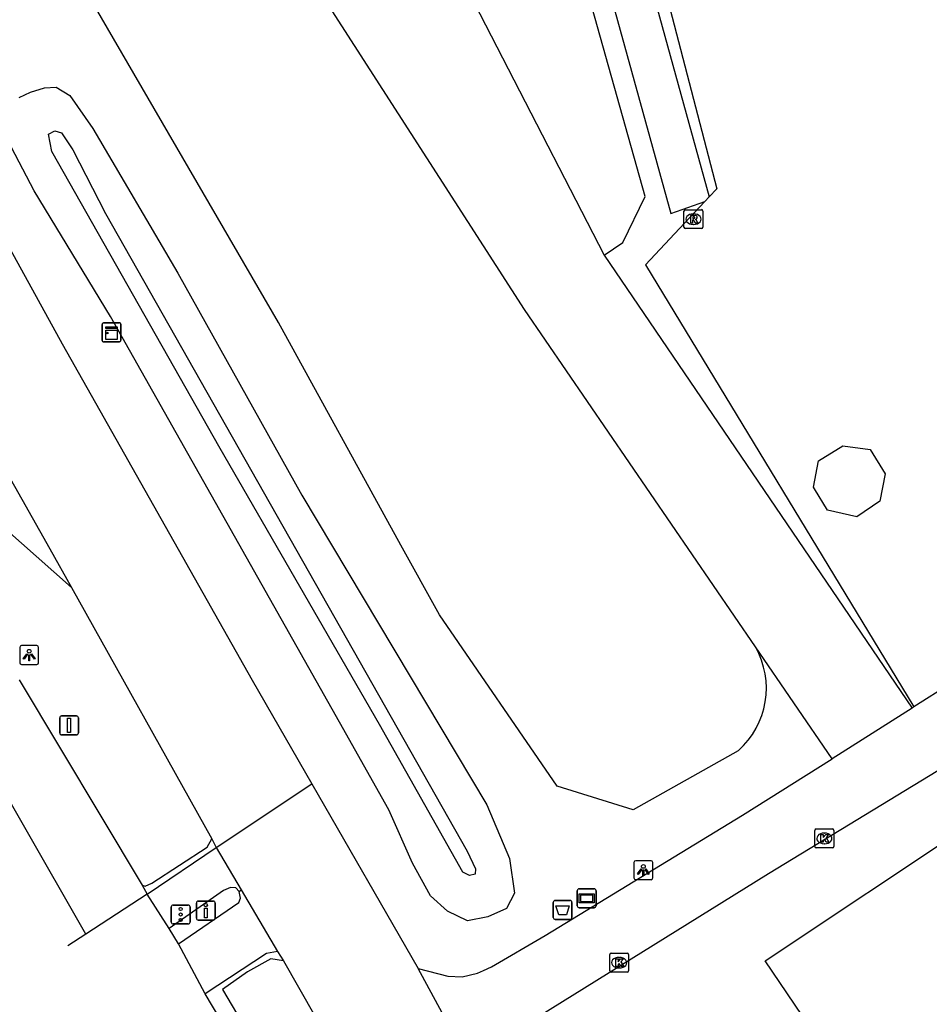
# Model space of a CAD drawing. Extents: x 157767 to 159171, y 387842 to 389425.
# Drawn here: x 157979.9 to 158027.9, y 388608.8 to 388660.8 of the extents above; entities that cross this region are included whole.
import ezdxf

# ---------------------------------------------------------------- set-up
doc = ezdxf.new("R2010")
doc.units = 0
for name, color, linetype in [('IMGEO_Afvalbak', 7, 'Continuous'), ('IMGEO_Berm_groen', 7, 'Continuous'), ('IMGEO_Drukknoppaal', 7, 'Continuous'), ('IMGEO_Fietspad_gesloten', 7, 'Continuous'), ('IMGEO_Fietspad_open', 7, 'Continuous'), ('IMGEO_Gemengd_bos', 7, 'Continuous'), ('IMGEO_Groenvoorziening', 7, 'Continuous'), ('IMGEO_Hek', 7, 'Continuous'), ('IMGEO_Kast', 7, 'Continuous'), ('IMGEO_Kolk', 7, 'Continuous'), ('IMGEO_Lichtpunt', 7, 'Continuous'), ('IMGEO_Loofbos', 7, 'Continuous'), ('IMGEO_Pand', 7, 'Continuous'), ('IMGEO_Rijbaan_regionaal_gesloten', 7, 'Continuous'), ('IMGEO_Rioolput', 7, 'Continuous'), ('IMGEO_Verkeersbordpaal', 7, 'Continuous'), ('IMGEO_Verkeerseiland_open', 7, 'Continuous'), ('IMGEO_Verkeersregelinstallatiepaal', 7, 'Continuous'), ('IMGEO_Verklikker', 7, 'Continuous'), ('IMGEO_Voetpad_open', 7, 'Continuous'), ('IMGEO_Waterloop', 7, 'Continuous')]:
    doc.layers.add(name, color=color, linetype=linetype)

msp = doc.modelspace()

# ---------------------------------------------------------------- linework, layer by layer
at = {"layer": 'IMGEO_Afvalbak'}
for p, q in [((158008.041, 388613.357), (158008.041, 388614.157)), ((158008.041, 388614.157), (158008.041, 388613.357)), ((158008.141, 388614.257), (158008.931, 388614.257)), ((158008.931, 388614.257), (158008.141, 388614.257)), ((158009.031, 388614.157), (158009.031, 388613.357)), ((158009.031, 388613.357), (158009.031, 388614.157)), ((158008.931, 388613.257), (158008.141, 388613.257)), ((158008.141, 388613.257), (158008.931, 388613.257))]:
    msp.add_line(p, q, dxfattribs=at)
msp.add_lwpolyline([(158008.184, 388613.971), (158008.888, 388613.971), (158008.739, 388613.501), (158008.333, 388613.501), (158008.184, 388613.971)], dxfattribs=at)
for centre, start, end in [((158008.141, 388614.157), 90, 180), ((158008.141, 388614.157), 90, 180), ((158008.931, 388614.157), 0, 90), ((158008.931, 388614.157), 360, 90), ((158008.141, 388613.357), 180, 270), ((158008.141, 388613.357), 180, 270), ((158008.931, 388613.357), 270, 0), ((158008.931, 388613.357), 270, 0)]:
    msp.add_arc(centre, 0.1, start, end, dxfattribs=at)
at = {"layer": 'IMGEO_Berm_groen'}
for points in [[(158017.813, 388622.168), (158012.262, 388619.042), (158008.244, 388620.3), (158002.028, 388629.347), (158000, 388633.032), (157993.533, 388644.785), (157976.512, 388674.054), (157968.17, 388689.359), (157951.355, 388719.589), (157933.852, 388750), (157907.482, 388796.281)], [(157979.832, 388656.677), (157980.427, 388656.942), (157981.174, 388657.18), (157981.788, 388657.214), (157982.505, 388656.774)], [(157982.505, 388656.774), (157983.725, 388655.028), (157988.207, 388647.395), (157994.759, 388635.665), (158004.533, 388619.302), (158005.724, 388616.466), (158005.999, 388614.636), (158005.572, 388613.834), (158004.593, 388613.395), (158003.521, 388613.187), (158002.458, 388613.692), (158001.555, 388614.504), (158000.6, 388616.235), (157999.355, 388619.037), (157996.744, 388623.683), (157984.651, 388645.094), (157980.613, 388651.741), (157979.422, 388654.036)], [(157974.485, 388637.96), (157982.588, 388630.781)], [(158022.773, 388621.743), (158018.728, 388627.648)]]:
    msp.add_lwpolyline(points, dxfattribs=at)
msp.add_arc((158014.888, 388625.473), 4.413, 311.513, 29.5284, dxfattribs=at)
at = {"layer": 'IMGEO_Drukknoppaal'}
for p, q in [((157989.193, 388613.322), (157989.193, 388614.122)), ((157989.193, 388614.122), (157989.193, 388613.322)), ((157989.293, 388614.222), (157990.083, 388614.222)), ((157990.083, 388614.222), (157989.293, 388614.222)), ((157990.183, 388614.122), (157990.183, 388613.322)), ((157990.183, 388613.322), (157990.183, 388614.122)), ((157990.083, 388613.222), (157989.293, 388613.222)), ((157989.293, 388613.222), (157990.083, 388613.222))]:
    msp.add_line(p, q, dxfattribs=at)
msp.add_lwpolyline([(157989.763, 388613.847), (157989.763, 388613.347), (157989.613, 388613.347), (157989.613, 388613.847), (157989.763, 388613.847)], dxfattribs=at)
msp.add_circle((157989.688, 388614.012), 0.085, dxfattribs=at)
for centre, start, end in [((157989.293, 388614.122), 90, 180), ((157989.293, 388614.122), 90, 180), ((157990.083, 388614.122), 0, 90), ((157990.083, 388614.122), 360, 90), ((157989.293, 388613.322), 180, 270), ((157989.293, 388613.322), 180, 270), ((157990.083, 388613.322), 270, 0), ((157990.083, 388613.322), 270, 0)]:
    msp.add_arc(centre, 0.1, start, end, dxfattribs=at)
at = {"layer": 'IMGEO_Fietspad_gesloten'}
for points in [[(157963.499, 388676.651), (157970.656, 388664.015), (157972.328, 388661.52), (157974.673, 388658.818), (157975.688, 388657.438), (157976.22, 388656.406), (157976.878, 388654.637), (157977.618, 388651.949), (157978.092, 388650.937), (157982.1, 388643.657), (157992.129, 388625.894), (157995.29, 388620.417)], [(157959.118, 388672.167), (157959.386, 388671.693), (157959.481, 388671.751), (157981.443, 388632.828), (157982.588, 388630.781)], [(157982.588, 388630.781), (157990.014, 388617.506)], [(157990.239, 388617.047), (157995.29, 388620.417)], [(157995.29, 388620.417), (158000.914, 388610.672)], [(157990.014, 388617.506), (157990.239, 388617.047)], [(157990.239, 388617.047), (157991.558, 388614.81)], [(157991.558, 388614.81), (157993.471, 388611.565)], [(157993.471, 388611.565), (157993.784, 388611.065)], [(157993.784, 388611.065), (158008.62, 388585.05), (158009.444, 388583.448)], [(158003.544, 388605.795), (158000.914, 388610.672)]]:
    msp.add_lwpolyline(points, dxfattribs=at)
at = {"layer": 'IMGEO_Fietspad_open'}
for points in [[(157988.241, 388611.965), (157991.429, 388614.147), (157991.518, 388614.373), (157991.446, 388614.739)], [(157991.446, 388614.739), (157991.558, 388614.81)], [(157993.471, 388611.565), (157992.903, 388611.464), (157989.662, 388609.323)]]:
    msp.add_lwpolyline(points, dxfattribs=at)
at = {"layer": 'IMGEO_Gemengd_bos'}
for points in [[(158016.05, 388651.167), (158014.721, 388649.75), (158012.92, 388647.83), (158027.097, 388624.476)], [(158010.739, 388648.346), (158026.997, 388624.413)]]:
    msp.add_lwpolyline(points, dxfattribs=at)
at = {"layer": 'IMGEO_Groenvoorziening'}
msp.add_lwpolyline([(158047.037, 388864.414), (158034.59, 388856.431), (158030.575, 388844.247), (158025.652, 388829.183), (158024.747, 388829.4), (158020.486, 388819.975), (158014.573, 388809.945), (158005.723, 388797.58), (158000, 388790.524), (157996.605, 388786.339), (157984.331, 388774.777), (157983.837, 388770.301), (157991.12, 388751.987), (157991.667, 388750), (157996.35, 388732.999), (157999.676, 388715.895), (157999.207, 388715.817), (158000, 388712.812), (158004.28, 388696.593), (158012.065, 388669.588), (158016.693, 388651.853), (158016.289, 388651.422)], dxfattribs=at)
at = {"layer": 'IMGEO_Hek'}
for points in [[(158016.693, 388651.853), (158016.289, 388651.422)], [(158016.05, 388651.167), (158014.721, 388649.75)], [(158016.289, 388651.422), (158016.05, 388651.167)], [(158014.721, 388649.75), (158012.92, 388647.83), (158027.097, 388624.476)]]:
    msp.add_lwpolyline(points, dxfattribs=at)
at = {"layer": 'IMGEO_Kast'}
for p, q in [((157984.282, 388644.765), (157985.123, 388644.765)), ((157985.123, 388644.765), (157984.282, 388644.765)), ((157985.207, 388644.69), (157985.207, 388643.849)), ((157985.207, 388643.849), (157985.207, 388644.69)), ((157984.207, 388643.84), (157984.207, 388644.681)), ((157984.207, 388644.681), (157984.207, 388643.84)), ((157985.132, 388643.765), (157984.291, 388643.765)), ((157984.291, 388643.765), (157985.132, 388643.765))]:
    msp.add_line(p, q, dxfattribs=at)
for points in [[(157984.402, 388644.555), (157985.002, 388644.555), (157985.002, 388644.47), (157984.402, 388644.47), (157984.402, 388644.555)], [(157984.402, 388644.38), (157985.002, 388644.38), (157985.002, 388643.891), (157984.402, 388643.891), (157984.402, 388644.38)]]:
    msp.add_lwpolyline(points, dxfattribs=at)
msp.add_circle((157984.486, 388644.229), 0.0377, dxfattribs=at)
for centre, start, end in [((157984.285, 388644.687), 92.4484, 184.2845), ((157984.285, 388644.687), 92.4484, 184.2845), ((157985.129, 388644.687), 2.4484, 94.2845), ((157985.129, 388644.687), 2.4484, 94.2845), ((157984.285, 388643.843), 182.4484, 274.2845), ((157984.285, 388643.843), 182.4484, 274.2845), ((157985.129, 388643.843), 272.4484, 4.2845), ((157985.129, 388643.843), 272.4484, 4.2845)]:
    msp.add_arc(centre, 0.0779, start, end, dxfattribs=at)
at = {"layer": 'IMGEO_Kolk'}
for p, q in [((158021.864, 388617.109), (158021.864, 388617.961)), ((158021.939, 388618.035), (158022.791, 388618.035)), ((158022.352, 388617.815), (158022.377, 388617.815)), ((158022.865, 388617.961), (158022.865, 388617.109)), ((158022.375, 388617.255), (158022.35, 388617.255)), ((158022.791, 388617.035), (158021.939, 388617.035)), ((158011.099, 388611.472), (158011.951, 388611.472)), ((158011.024, 388610.546), (158011.024, 388611.398)), ((158011.512, 388611.252), (158011.537, 388611.252)), ((158012.025, 388611.398), (158012.025, 388610.546)), ((158011.951, 388610.472), (158011.099, 388610.472)), ((158011.535, 388610.692), (158011.51, 388610.692))]:
    msp.add_line(p, q, dxfattribs=at)
for points in [[(158021.864, 388617.109), (158021.864, 388617.961)], [(158021.939, 388618.035), (158022.791, 388618.035)], [(158022.185, 388617.735), (158022.308, 388617.735), (158022.308, 388617.584), (158022.438, 388617.735), (158022.602, 388617.735), (158022.456, 388617.584), (158022.609, 388617.335), (158022.457, 388617.335), (158022.372, 388617.499), (158022.308, 388617.432), (158022.308, 388617.335), (158022.185, 388617.335), (158022.185, 388617.735)], [(158022.865, 388617.961), (158022.865, 388617.109)], [(158022.791, 388617.035), (158021.939, 388617.035)], [(158011.099, 388611.472), (158011.951, 388611.472)], [(158011.024, 388610.546), (158011.024, 388611.398)], [(158011.345, 388611.172), (158011.468, 388611.172), (158011.468, 388611.021), (158011.598, 388611.172), (158011.762, 388611.172), (158011.616, 388611.021), (158011.769, 388610.772), (158011.617, 388610.772), (158011.532, 388610.936), (158011.468, 388610.869), (158011.468, 388610.772), (158011.345, 388610.772), (158011.345, 388611.172)], [(158012.025, 388611.398), (158012.025, 388610.546)], [(158011.951, 388610.472), (158011.099, 388610.472)]]:
    msp.add_lwpolyline(points, dxfattribs=at)
for centre, start, end in [((158021.941, 388617.959), 91.552, 178.448), ((158021.941, 388617.959), 91.552, 178.448), ((158022.789, 388617.959), 1.552, 88.448), ((158022.789, 388617.959), 1.552, 88.448), ((158021.941, 388617.111), 181.552, 268.448), ((158021.941, 388617.111), 181.552, 268.448), ((158022.789, 388617.111), 271.552, 358.448), ((158022.789, 388617.111), 271.552, 358.448), ((158011.101, 388611.396), 91.552, 178.448), ((158011.101, 388611.396), 91.552, 178.448), ((158011.949, 388611.396), 1.552, 88.448), ((158011.949, 388611.396), 1.552, 88.448), ((158011.101, 388610.548), 181.552, 268.448), ((158011.101, 388610.548), 181.552, 268.448), ((158011.949, 388610.548), 271.552, 358.448), ((158011.949, 388610.548), 271.552, 358.448)]:
    msp.add_arc(centre, 0.0765, start, end, dxfattribs=at)
for centre, major_axis, ratio, start_param, end_param in [((158022.351, 388617.535), (-0.387, 0.002), 0.722429, 4.712389, 7.853982), ((158022.376, 388617.535), (-0.39, 0.002), 0.717154, 1.570796, 4.712389), ((158011.511, 388610.972), (-0.387, 0.002), 0.722429, 4.712389, 7.853982), ((158011.536, 388610.972), (-0.39, 0.002), 0.717154, 1.570796, 4.712389)]:
    msp.add_ellipse(centre, major_axis=major_axis, ratio=ratio, start_param=start_param, end_param=end_param, dxfattribs=at)
at = {"layer": 'IMGEO_Lichtpunt'}
for p, q in [((157979.859, 388627.623), (157979.859, 388626.816)), ((157979.859, 388627.623), (157979.859, 388626.816)), ((157980.761, 388627.718), (157979.953, 388627.718)), ((157980.761, 388627.718), (157979.953, 388627.718)), ((157980.855, 388626.816), (157980.855, 388627.623)), ((157980.855, 388626.816), (157980.855, 388627.623)), ((157979.953, 388626.722), (157980.761, 388626.722)), ((157979.953, 388626.722), (157980.761, 388626.722)), ((158012.306, 388616.257), (158012.306, 388615.45)), ((158012.306, 388616.257), (158012.306, 388615.45)), ((158013.208, 388616.352), (158012.4, 388616.352)), ((158013.208, 388616.352), (158012.4, 388616.352)), ((158013.302, 388615.45), (158013.302, 388616.257)), ((158013.302, 388615.45), (158013.302, 388616.257)), ((158012.4, 388615.356), (158013.208, 388615.356)), ((158012.4, 388615.356), (158013.208, 388615.356))]:
    msp.add_line(p, q, dxfattribs=at)
for points in [[(157980.233, 388627.287), (157980.272, 388627.259), (157980.084, 388626.997), (157980.046, 388627.024), (157980.233, 388627.287)], [(157980.335, 388627.239), (157980.382, 388627.239), (157980.382, 388626.917), (157980.335, 388626.917), (157980.335, 388627.239)], [(157980.445, 388627.259), (157980.483, 388627.286), (157980.67, 388627.024), (157980.631, 388626.996), (157980.445, 388627.259)], [(158012.68, 388615.921), (158012.719, 388615.893), (158012.531, 388615.631), (158012.493, 388615.658), (158012.68, 388615.921)], [(158012.782, 388615.873), (158012.829, 388615.873), (158012.829, 388615.551), (158012.782, 388615.551), (158012.782, 388615.873)], [(158012.892, 388615.893), (158012.93, 388615.92), (158013.117, 388615.658), (158013.078, 388615.63), (158012.892, 388615.893)]]:
    msp.add_lwpolyline(points, dxfattribs=at)
for centre in [(157980.358, 388627.421), (158012.805, 388616.055)]:
    msp.add_circle(centre, 0.0994, dxfattribs=at)
for centre, start, end in [((157979.953, 388627.623), 90, 180), ((157979.953, 388627.623), 90, 180), ((157980.761, 388627.623), 0, 90), ((157980.761, 388627.623), 0, 90), ((157979.953, 388626.816), 180, 270), ((157979.953, 388626.816), 180, 270), ((157980.761, 388626.816), 270, 0), ((157980.761, 388626.816), 270, 360), ((158012.4, 388616.257), 90, 180), ((158012.4, 388616.257), 90, 180), ((158013.208, 388616.257), 0, 90), ((158013.208, 388616.257), 0, 90), ((158012.4, 388615.45), 180, 270), ((158012.4, 388615.45), 180, 270), ((158013.208, 388615.45), 270, 0), ((158013.208, 388615.45), 270, 360)]:
    msp.add_arc(centre, 0.0946, start, end, dxfattribs=at)
at = {"layer": 'IMGEO_Loofbos'}
for points in [[(158010.739, 388648.346), (158011.718, 388649.012), (158012.903, 388651.434), (158000, 388697.39), (157985.229, 388750), (157979.216, 388771.415)], [(157983.4, 388701.435), (158000, 388669.2), (158010.739, 388648.346)], [(158018.728, 388627.648), (158006.516, 388645.471), (157984.23, 388680.106), (157979.347, 388699.648)]]:
    msp.add_lwpolyline(points, dxfattribs=at)
at = {"layer": 'IMGEO_Pand'}
for points in [[(158025.302, 388635.348), (158024.085, 388634.516), (158022.53, 388634.874), (158021.845, 388636.004), (158021.794, 388636.088), (158022.057, 388637.479), (158023.348, 388638.272), (158024.785, 388638.085), (158025.574, 388636.784), (158025.302, 388635.348)], [(158025.87, 388601.27), (158019.24, 388611.06), (158030.03, 388618.25), (158036.6, 388608.49), (158025.87, 388601.27)]]:
    msp.add_lwpolyline(points, dxfattribs=at)
at = {"layer": 'IMGEO_Rijbaan_regionaal_gesloten'}
for points in [[(157983.349, 388612.482), (157973.375, 388629.864), (157943.28, 388680.565), (157931.162, 388700.912), (157907.035, 388741.46), (157888.896, 388771.844), (157863.186, 388814.84), (157851.193, 388834.562)], [(157979.834, 388625.913), (157986.325, 388615.068)], [(157986.325, 388615.068), (157986.595, 388614.598)], [(157986.595, 388614.598), (157983.349, 388612.482)], [(157987.76, 388612.776), (157986.595, 388614.598)], [(157983.349, 388612.482), (157982.396, 388611.861)], [(157988.241, 388611.965), (157987.76, 388612.776)], [(157989.662, 388609.323), (157988.241, 388611.965)], [(158006.038, 388581.199), (157993.568, 388602.765), (157989.662, 388609.323)]]:
    msp.add_lwpolyline(points, dxfattribs=at)
at = {"layer": 'IMGEO_Rioolput'}
for p, q in [((158014.95, 388649.818), (158014.95, 388650.67)), ((158015.025, 388650.744), (158015.877, 388650.744)), ((158015.438, 388650.524), (158015.463, 388650.524)), ((158015.951, 388650.67), (158015.951, 388649.818)), ((158015.461, 388649.964), (158015.436, 388649.964)), ((158015.877, 388649.744), (158015.025, 388649.744))]:
    msp.add_line(p, q, dxfattribs=at)
for points in [[(158014.95, 388649.818), (158014.95, 388650.67)], [(158015.025, 388650.744), (158015.877, 388650.744)], [(158015.539, 388650.442), (158015.287, 388650.444), (158015.287, 388650.044)], [(158015.951, 388650.67), (158015.951, 388649.818)], [(158015.287, 388650.044), (158015.411, 388650.044), (158015.411, 388650.206), (158015.422, 388650.206)], [(158015.465, 388650.363), (158015.411, 388650.363), (158015.411, 388650.282)], [(158015.411, 388650.282), (158015.463, 388650.282)], [(158015.469, 388650.177), (158015.54, 388650.044), (158015.68, 388650.044), (158015.615, 388650.17)], [(158015.877, 388649.744), (158015.025, 388649.744)]]:
    msp.add_lwpolyline(points, dxfattribs=at)
for centre, radius, start, end in [((158015.027, 388650.668), 0.0765, 91.552, 178.448), ((158015.027, 388650.668), 0.0765, 91.552, 178.448), ((158015.538, 388650.332), 0.109, 350.3612, 89.416), ((158015.875, 388650.668), 0.0765, 1.552, 88.448), ((158015.875, 388650.668), 0.0765, 1.552, 88.448), ((158015.421, 388650.153), 0.0533, 26.0293, 88.6989), ((158015.447, 388650.471), 0.19, 274.7715, 282.9687), ((158015.471, 388650.267), 0.0964, 77.0061, 93.1865), ((158015.485, 388650.324), 0.0378, 276.6634, 79.6772), ((158015.536, 388650.332), 0.112, 277.5842, 350.9817), ((158015.52, 388650.117), 0.108, 29.5134, 73.7905), ((158015.027, 388649.82), 0.0765, 181.552, 268.448), ((158015.027, 388649.82), 0.0765, 181.552, 268.448), ((158015.875, 388649.82), 0.0765, 271.552, 358.448), ((158015.875, 388649.82), 0.0765, 271.552, 358.448)]:
    msp.add_arc(centre, radius, start, end, dxfattribs=at)
for centre, major_axis, ratio, start_param, end_param in [((158015.437, 388650.244), (-0.387, 0.002), 0.722429, 4.712389, 7.853982), ((158015.462, 388650.244), (-0.39, 0.002), 0.717154, 1.570796, 4.712389)]:
    msp.add_ellipse(centre, major_axis=major_axis, ratio=ratio, start_param=start_param, end_param=end_param, dxfattribs=at)
at = {"layer": 'IMGEO_Verkeersbordpaal'}
for p, q in [((157981.969, 388623.104), (157981.969, 388623.904)), ((157981.969, 388623.904), (157981.969, 388623.104)), ((157982.069, 388624.004), (157982.859, 388624.004)), ((157982.859, 388624.004), (157982.069, 388624.004)), ((157982.959, 388623.904), (157982.959, 388623.104)), ((157982.959, 388623.104), (157982.959, 388623.904)), ((157982.859, 388623.004), (157982.069, 388623.004)), ((157982.069, 388623.004), (157982.859, 388623.004))]:
    msp.add_line(p, q, dxfattribs=at)
msp.add_lwpolyline([(157982.389, 388623.879), (157982.539, 388623.879), (157982.539, 388623.129), (157982.389, 388623.129), (157982.389, 388623.879)], dxfattribs=at)
for centre, start, end in [((157982.069, 388623.904), 90, 180), ((157982.069, 388623.904), 90, 180), ((157982.859, 388623.904), 0, 90), ((157982.859, 388623.904), 360, 90), ((157982.069, 388623.104), 180, 270), ((157982.069, 388623.104), 180, 270), ((157982.859, 388623.104), 270, 0), ((157982.859, 388623.104), 270, 0)]:
    msp.add_arc(centre, 0.1, start, end, dxfattribs=at)
at = {"layer": 'IMGEO_Verkeerseiland_open'}
for points in [[(157986.325, 388615.068), (157986.479, 388615.005), (157986.844, 388615.169), (157989.762, 388617.077), (157990.014, 388617.506)], [(157993.784, 388611.065), (157993.117, 388611.181), (157991.894, 388610.489), (157990.575, 388609.547), (157994.321, 388603.22), (158006.669, 388581.69)]]:
    msp.add_lwpolyline(points, dxfattribs=at)
at = {"layer": 'IMGEO_Verkeersregelinstallatiepaal'}
for p, q in [((157987.965, 388614.017), (157988.755, 388614.017)), ((157988.755, 388614.017), (157987.965, 388614.017)), ((157987.865, 388613.117), (157987.865, 388613.917)), ((157987.865, 388613.917), (157987.865, 388613.117)), ((157988.855, 388613.917), (157988.855, 388613.117)), ((157988.855, 388613.117), (157988.855, 388613.917)), ((157988.755, 388613.017), (157987.965, 388613.017)), ((157987.965, 388613.017), (157988.755, 388613.017))]:
    msp.add_line(p, q, dxfattribs=at)
for centre in [(157988.36, 388613.807), (157988.36, 388613.517), (157988.36, 388613.227)]:
    msp.add_circle(centre, 0.085, dxfattribs=at)
for centre, start, end in [((157987.965, 388613.917), 90, 180), ((157987.965, 388613.917), 90, 180), ((157988.755, 388613.917), 0, 90), ((157988.755, 388613.917), 360, 90), ((157987.965, 388613.117), 180, 270), ((157987.965, 388613.117), 180, 270), ((157988.755, 388613.117), 270, 0), ((157988.755, 388613.117), 270, 0)]:
    msp.add_arc(centre, 0.1, start, end, dxfattribs=at)
at = {"layer": 'IMGEO_Verklikker'}
for p, q in [((158009.315, 388613.972), (158009.315, 388614.772)), ((158009.315, 388614.772), (158009.315, 388613.972)), ((158009.415, 388614.872), (158010.205, 388614.872)), ((158010.205, 388614.872), (158009.415, 388614.872)), ((158010.305, 388614.772), (158010.305, 388613.972)), ((158010.305, 388613.972), (158010.305, 388614.772)), ((158010.205, 388613.872), (158009.415, 388613.872)), ((158009.415, 388613.872), (158010.205, 388613.872))]:
    msp.add_line(p, q, dxfattribs=at)
for points in [[(158009.416, 388614.604), (158010.204, 388614.604), (158010.204, 388614.14), (158009.416, 388614.14), (158009.416, 388614.604)], [(158009.481, 388614.539), (158009.481, 388614.205), (158010.139, 388614.205), (158010.139, 388614.539), (158009.481, 388614.539)]]:
    msp.add_lwpolyline(points, dxfattribs=at)
for centre, start, end in [((158009.415, 388614.772), 90, 180), ((158009.415, 388614.772), 90, 180), ((158010.205, 388614.772), 0, 90), ((158010.205, 388614.772), 360, 90), ((158009.415, 388613.972), 180, 270), ((158009.415, 388613.972), 180, 270), ((158010.205, 388613.972), 270, 0), ((158010.205, 388613.972), 270, 0)]:
    msp.add_arc(centre, 0.1, start, end, dxfattribs=at)
at = {"layer": 'IMGEO_Voetpad_open'}
for points in [[(158063.248, 388646.562), (158051.995, 388639.731), (158032.676, 388628.003), (158029.051, 388625.711), (158027.097, 388624.476)], [(158003.544, 388605.795), (158006.062, 388607.391), (158019.422, 388615.682), (158041.934, 388629.381), (158048.605, 388633.424), (158065.111, 388643.432)], [(158026.997, 388624.413), (158022.773, 388621.743)], [(158027.097, 388624.476), (158026.997, 388624.413)], [(158000.914, 388610.672), (158002.467, 388610.25), (158003.231, 388610.223), (158004.038, 388610.411), (158004.362, 388610.562), (158004.78, 388610.757), (158007.621, 388612.401), (158018.046, 388618.755), (158022.773, 388621.743)], [(157986.595, 388614.598), (157990.239, 388617.047)], [(157991.446, 388614.739), (157991.273, 388614.931), (157990.999, 388614.934), (157990.627, 388614.785), (157987.76, 388612.776)]]:
    msp.add_lwpolyline(points, dxfattribs=at)
at = {"layer": 'IMGEO_Waterloop'}
for points in [[(157982.786, 388772.847), (157989.09, 388750), (158000, 388710.458), (158016.289, 388651.422)], [(157980.589, 388772.506), (157986.8, 388750), (158000, 388702.17), (158014.248, 388650.543), (158016.05, 388651.167)], [(158003.271, 388615.756), (157998.856, 388623.558), (157990.44, 388638.133), (157981.553, 388653.809), (157981.372, 388654.725), (157981.71, 388654.912), (157982.067, 388654.809), (157982.671, 388653.913), (157984.393, 388650.548), (158003.502, 388616.857), (158003.944, 388615.919), (158003.925, 388615.652), (158003.616, 388615.573), (158003.271, 388615.756)], [(158016.289, 388651.422), (158016.05, 388651.167)]]:
    msp.add_lwpolyline(points, dxfattribs=at)

doc.saveas('drawing.dxf')
